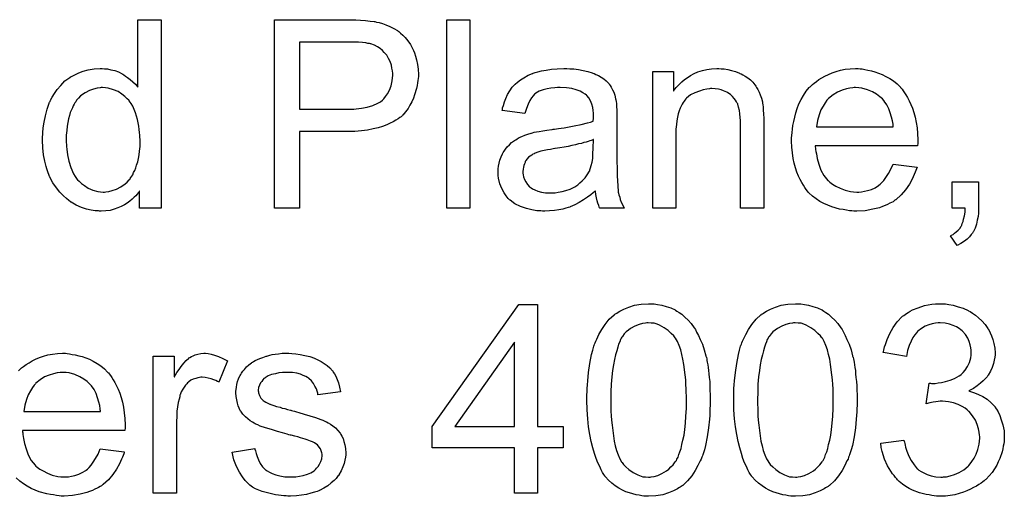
# Model space of a CAD drawing. Extents: x -1.5 to 9, y -3 to 5.
# Tile 338 of 368: x 5.702 to 6.12, y 3.042 to 3.244. Entities that reach past the tile are written whole.
import ezdxf

# ---------------------------------------------------------------- set-up
doc = ezdxf.new("R2010")
doc.units = 0
doc.layers.add('qfn16-30-34-a_mechanical_19', color=1, linetype='CONTINUOUS')

msp = doc.modelspace()

# ---------------------------------------------------------------- linework, layer by layer
at = {"layer": 'qfn16-30-34-a_mechanical_19', "color": 1}
for points in [[(5.762393, 3.164277), (5.753252, 3.164277), (5.753252, 3.171566), (5.753137, 3.17145), (5.753021, 3.171219), (5.752674, 3.170756), (5.752211, 3.170178), (5.751632, 3.169599), (5.750938, 3.168905), (5.750128, 3.168095), (5.749087, 3.167285), (5.748046, 3.166475), (5.746889, 3.165665), (5.7455, 3.164971), (5.743996, 3.164393), (5.742492, 3.163814), (5.740757, 3.163351), (5.738905, 3.16312), (5.736939, 3.163004), (5.736244, 3.163004), (5.735782, 3.16312), (5.734393, 3.163236), (5.732773, 3.163467), (5.730806, 3.16393), (5.728608, 3.164624), (5.72641, 3.16555), (5.724212, 3.166822), (5.724096, 3.166822), (5.72398, 3.167054), (5.723286, 3.167517), (5.722245, 3.168442), (5.720972, 3.169599), (5.719468, 3.171103), (5.717964, 3.172954), (5.71646, 3.175037), (5.715187, 3.177467), (5.715187, 3.177582), (5.715071, 3.177814), (5.714956, 3.178161), (5.714724, 3.178624), (5.714493, 3.179318), (5.714146, 3.180128), (5.713914, 3.180938), (5.713683, 3.181979), (5.713104, 3.184293), (5.712526, 3.186954), (5.712179, 3.189962), (5.712063, 3.193202), (5.712063, 3.193318), (5.712063, 3.193549), (5.712063, 3.194012), (5.712063, 3.194706), (5.712179, 3.1954), (5.712179, 3.196326), (5.71241, 3.198409), (5.712757, 3.200838), (5.713336, 3.203499), (5.71403, 3.206276), (5.714956, 3.208937), (5.714956, 3.209053), (5.715071, 3.209284), (5.715303, 3.209631), (5.715534, 3.210094), (5.716228, 3.211367), (5.717154, 3.212987), (5.718311, 3.214722), (5.719815, 3.216458), (5.721551, 3.218309), (5.723633, 3.219813), (5.723749, 3.219813), (5.723864, 3.219929), (5.724212, 3.22016), (5.724674, 3.220392), (5.725831, 3.22097), (5.727451, 3.22178), (5.729302, 3.222474), (5.731501, 3.223053), (5.73393, 3.223515), (5.736476, 3.223631), (5.737401, 3.223631), (5.738327, 3.223515), (5.7396, 3.2234), (5.741104, 3.223053), (5.742724, 3.222706), (5.744343, 3.222127), (5.745847, 3.221317), (5.746079, 3.221201), (5.746542, 3.22097), (5.747236, 3.220392), (5.748162, 3.219813), (5.749319, 3.219003), (5.75036, 3.217962), (5.751517, 3.216921), (5.752558, 3.215648), (5.752558, 3.244341), (5.762393, 3.244341), (5.762393, 3.164277)], [(5.845002, 3.244226), (5.846969, 3.24411), (5.849052, 3.243994), (5.851019, 3.243763), (5.852754, 3.243532), (5.852986, 3.243532), (5.853796, 3.2433), (5.854837, 3.243069), (5.856225, 3.242722), (5.857729, 3.242143), (5.859349, 3.241449), (5.861085, 3.240639), (5.862589, 3.239713), (5.86282, 3.239598), (5.863283, 3.239251), (5.863977, 3.238556), (5.864903, 3.237747), (5.865944, 3.236705), (5.866985, 3.235317), (5.868142, 3.233813), (5.869068, 3.232077), (5.869184, 3.231846), (5.869415, 3.231267), (5.869878, 3.230226), (5.870341, 3.228838), (5.870688, 3.227218), (5.871151, 3.225367), (5.871382, 3.223284), (5.871498, 3.221086), (5.871498, 3.22097), (5.871498, 3.220623), (5.871498, 3.22016), (5.871382, 3.21935), (5.871266, 3.21854), (5.871151, 3.217499), (5.870919, 3.216342), (5.870688, 3.215069), (5.869878, 3.212408), (5.869415, 3.21102), (5.868721, 3.209516), (5.867911, 3.208012), (5.867101, 3.206623), (5.86606, 3.205235), (5.864903, 3.203846), (5.864787, 3.203731), (5.864556, 3.203499), (5.864209, 3.203152), (5.86363, 3.202805), (5.862936, 3.202227), (5.86201, 3.201648), (5.860853, 3.200954), (5.859581, 3.200375), (5.858077, 3.199681), (5.856341, 3.198987), (5.85449, 3.198409), (5.852292, 3.197946), (5.849977, 3.197483), (5.847432, 3.197136), (5.84454, 3.196904), (5.841531, 3.196789), (5.821052, 3.196789), (5.821052, 3.164277), (5.810408, 3.164277), (5.810408, 3.244341), (5.843267, 3.244341), (5.845002, 3.244226)], [(5.893365, 3.164277), (5.88353, 3.164277), (5.88353, 3.244341), (5.893365, 3.244341), (5.893365, 3.164277)], [(5.843961, 3.234854), (5.821052, 3.234854), (5.821052, 3.206276), (5.842573, 3.206276), (5.843383, 3.206392), (5.844193, 3.206392), (5.845118, 3.206508), (5.847316, 3.206739), (5.849746, 3.207202), (5.852176, 3.207896), (5.854374, 3.208822), (5.855415, 3.2094), (5.856225, 3.210094), (5.856457, 3.210326), (5.856919, 3.210788), (5.857614, 3.211714), (5.858424, 3.212871), (5.859234, 3.214375), (5.859928, 3.216226), (5.860391, 3.218309), (5.860622, 3.220739), (5.860622, 3.220854), (5.860622, 3.22097), (5.860622, 3.221548), (5.860506, 3.22259), (5.860275, 3.223747), (5.860043, 3.225019), (5.859581, 3.226524), (5.858886, 3.227912), (5.858077, 3.2293), (5.857961, 3.229416), (5.857614, 3.229879), (5.857035, 3.230457), (5.856341, 3.231267), (5.8553, 3.232077), (5.854143, 3.232771), (5.85287, 3.233466), (5.851366, 3.234044), (5.85125, 3.234044), (5.850787, 3.23416), (5.850093, 3.234276), (5.849168, 3.234507), (5.847779, 3.234623), (5.846044, 3.234738), (5.843961, 3.234854)], [(5.935711, 3.223515), (5.937447, 3.2234), (5.939414, 3.223168), (5.941381, 3.222821), (5.943347, 3.222358), (5.945199, 3.22178), (5.94543, 3.221664), (5.946008, 3.221433), (5.946818, 3.221086), (5.94786, 3.220623), (5.949017, 3.219929), (5.950174, 3.219235), (5.951215, 3.218309), (5.952141, 3.217383), (5.952256, 3.217268), (5.952488, 3.216921), (5.952835, 3.216342), (5.953298, 3.215648), (5.953876, 3.214606), (5.954339, 3.213565), (5.954802, 3.212293), (5.955149, 3.210788), (5.955149, 3.210673), (5.955265, 3.210326), (5.95538, 3.209631), (5.955496, 3.208706), (5.955496, 3.207433), (5.955612, 3.205929), (5.955727, 3.203962), (5.955727, 3.201764), (5.955727, 3.188574), (5.955727, 3.188458), (5.955727, 3.187995), (5.955727, 3.187301), (5.955727, 3.186376), (5.955727, 3.185334), (5.955727, 3.184062), (5.955843, 3.181285), (5.955843, 3.178392), (5.955959, 3.1755), (5.956074, 3.174227), (5.956074, 3.17307), (5.95619, 3.172029), (5.956306, 3.171219), (5.956306, 3.171103), (5.956422, 3.17064), (5.956537, 3.169946), (5.956884, 3.169021), (5.957116, 3.167979), (5.957578, 3.166822), (5.958157, 3.16555), (5.958735, 3.164277), (5.948438, 3.164277), (5.948323, 3.164393), (5.948207, 3.164856), (5.947975, 3.165434), (5.947628, 3.16636), (5.947281, 3.167401), (5.94705, 3.168674), (5.946818, 3.170062), (5.946587, 3.171566), (5.946471, 3.171566), (5.946356, 3.171335), (5.945661, 3.170756), (5.94462, 3.169946), (5.943232, 3.168905), (5.941496, 3.167864), (5.939761, 3.166707), (5.937909, 3.165665), (5.935943, 3.164856), (5.935711, 3.16474), (5.935017, 3.164624), (5.933976, 3.164277), (5.932703, 3.16393), (5.931083, 3.163583), (5.929232, 3.163351), (5.927149, 3.16312), (5.925067, 3.163004), (5.924141, 3.163004), (5.923447, 3.16312), (5.922637, 3.16312), (5.921712, 3.163236), (5.919629, 3.163583), (5.917315, 3.164161), (5.91477, 3.164971), (5.912456, 3.166128), (5.910373, 3.167632), (5.910141, 3.167864), (5.909563, 3.168442), (5.908753, 3.169483), (5.907828, 3.170872), (5.906902, 3.172607), (5.906092, 3.174574), (5.905514, 3.177004), (5.905398, 3.178161), (5.905282, 3.179549), (5.905282, 3.179781), (5.905282, 3.180244), (5.905398, 3.181053), (5.905514, 3.182095), (5.905745, 3.183367), (5.906092, 3.18464), (5.906555, 3.186029), (5.907133, 3.187301), (5.907249, 3.187417), (5.90748, 3.18788), (5.907943, 3.188574), (5.908522, 3.189384), (5.909216, 3.190309), (5.910141, 3.191235), (5.911067, 3.192161), (5.912224, 3.192971), (5.91234, 3.193086), (5.912803, 3.193318), (5.913381, 3.19378), (5.914307, 3.194243), (5.915348, 3.194706), (5.916621, 3.195285), (5.917893, 3.195747), (5.919398, 3.19621), (5.919513, 3.19621), (5.919976, 3.196326), (5.92067, 3.196557), (5.921596, 3.196673), (5.922753, 3.196904), (5.924257, 3.197136), (5.925992, 3.197483), (5.928075, 3.197714), (5.928191, 3.197714), (5.928654, 3.19783), (5.929232, 3.19783), (5.930042, 3.197946), (5.930967, 3.198061), (5.932124, 3.198293), (5.933397, 3.198409), (5.934786, 3.19864), (5.937562, 3.199218), (5.940571, 3.199797), (5.943232, 3.200491), (5.944504, 3.200838), (5.945661, 3.201185), (5.945661, 3.201301), (5.945661, 3.201532), (5.945777, 3.202227), (5.945777, 3.203037), (5.945777, 3.203499), (5.945777, 3.203731), (5.945777, 3.203846), (5.945777, 3.203962), (5.945777, 3.204656), (5.945661, 3.205813), (5.94543, 3.207086), (5.945083, 3.208474), (5.944504, 3.209863), (5.94381, 3.211135), (5.942885, 3.212177), (5.942769, 3.212293), (5.94219, 3.212755), (5.941265, 3.213218), (5.940108, 3.213912), (5.938488, 3.214491), (5.936637, 3.215069), (5.934323, 3.215416), (5.931662, 3.215532), (5.930505, 3.215532), (5.929348, 3.215416), (5.927728, 3.215185), (5.926108, 3.214954), (5.924373, 3.214491), (5.922753, 3.213912), (5.921364, 3.213102), (5.921249, 3.212987), (5.920786, 3.21264), (5.920207, 3.212061), (5.919513, 3.211135), (5.918819, 3.209979), (5.918009, 3.208474), (5.917315, 3.206623), (5.916621, 3.204541), (5.907018, 3.205813), (5.907018, 3.205929), (5.907133, 3.206045), (5.907133, 3.206392), (5.907249, 3.206855), (5.907596, 3.207896), (5.908059, 3.2094), (5.908637, 3.210904), (5.909332, 3.212524), (5.910257, 3.214144), (5.911298, 3.215648), (5.911414, 3.215764), (5.911877, 3.216226), (5.912571, 3.216921), (5.913497, 3.217846), (5.91477, 3.218772), (5.916274, 3.219697), (5.918009, 3.220739), (5.919976, 3.221548), (5.920092, 3.221548), (5.920207, 3.221664), (5.920555, 3.22178), (5.921017, 3.221896), (5.922174, 3.222243), (5.923794, 3.22259), (5.925645, 3.222937), (5.927959, 3.223284), (5.930389, 3.223515), (5.933166, 3.223631), (5.934439, 3.223631), (5.935711, 3.223515)], [(5.999925, 3.223515), (6.001197, 3.2234), (6.002702, 3.223168), (6.004321, 3.222821), (6.006057, 3.222358), (6.007677, 3.221664), (6.007908, 3.221548), (6.008371, 3.221317), (6.009181, 3.22097), (6.010106, 3.220392), (6.011263, 3.219697), (6.012305, 3.218772), (6.013346, 3.217846), (6.014271, 3.216689), (6.014387, 3.216573), (6.014619, 3.216111), (6.014966, 3.215532), (6.015544, 3.214722), (6.016007, 3.213565), (6.01647, 3.212408), (6.017048, 3.21102), (6.017395, 3.209516), (6.017395, 3.2094), (6.017511, 3.208937), (6.017627, 3.208243), (6.017743, 3.207317), (6.017743, 3.205929), (6.017858, 3.204309), (6.017974, 3.202342), (6.017974, 3.199913), (6.017974, 3.164277), (6.008139, 3.164277), (6.008139, 3.19945), (6.008139, 3.199566), (6.008139, 3.199681), (6.008139, 3.200491), (6.008139, 3.201532), (6.008024, 3.202805), (6.007908, 3.204309), (6.007677, 3.205813), (6.007329, 3.207202), (6.006982, 3.208474), (6.006982, 3.20859), (6.006751, 3.208937), (6.006404, 3.209516), (6.006057, 3.21021), (6.005478, 3.210904), (6.004784, 3.211714), (6.003859, 3.212524), (6.002817, 3.213218), (6.002702, 3.213334), (6.002354, 3.213565), (6.00166, 3.213797), (6.00085, 3.214144), (5.999925, 3.214491), (5.998768, 3.214838), (5.997379, 3.214954), (5.995991, 3.215069), (5.995412, 3.215069), (5.99495, 3.214954), (5.993793, 3.214838), (5.992288, 3.214606), (5.990669, 3.214028), (5.988818, 3.213334), (5.986966, 3.212408), (5.985231, 3.21102), (5.984999, 3.210788), (5.984537, 3.21021), (5.98419, 3.209747), (5.983842, 3.209169), (5.98338, 3.208474), (5.983033, 3.207664), (5.98257, 3.206739), (5.982107, 3.205582), (5.98176, 3.204309), (5.981413, 3.202921), (5.981181, 3.201417), (5.98095, 3.199797), (5.980718, 3.19783), (5.980718, 3.195863), (5.980718, 3.164277), (5.970884, 3.164277), (5.970884, 3.222358), (5.979677, 3.222358), (5.979677, 3.214028), (5.979793, 3.214144), (5.980024, 3.214491), (5.980371, 3.214954), (5.980834, 3.215532), (5.981528, 3.216226), (5.982338, 3.217036), (5.983264, 3.217962), (5.984421, 3.218887), (5.985578, 3.219697), (5.986966, 3.220623), (5.98847, 3.221433), (5.99009, 3.222127), (5.991941, 3.222706), (5.993793, 3.223168), (5.995875, 3.223515), (5.998074, 3.223631), (5.998999, 3.223631), (5.999925, 3.223515)], [(6.058816, 3.223515), (6.059742, 3.2234), (6.060899, 3.223168), (6.062171, 3.222937), (6.063675, 3.22259), (6.065064, 3.222243), (6.066684, 3.221664), (6.068188, 3.221086), (6.069807, 3.220276), (6.071427, 3.21935), (6.073047, 3.218309), (6.074551, 3.217036), (6.07594, 3.215648), (6.076055, 3.215532), (6.076287, 3.215301), (6.076634, 3.214838), (6.077097, 3.214144), (6.077675, 3.213334), (6.078254, 3.212408), (6.078948, 3.211251), (6.079642, 3.209863), (6.080336, 3.208359), (6.08103, 3.206739), (6.081609, 3.204888), (6.082187, 3.202921), (6.08265, 3.200722), (6.082997, 3.198409), (6.083229, 3.195979), (6.083344, 3.193318), (6.083344, 3.193202), (6.083344, 3.192739), (6.083344, 3.191929), (6.083229, 3.190772), (6.039841, 3.190772), (6.039841, 3.190657), (6.039841, 3.190309), (6.039957, 3.189847), (6.039957, 3.189153), (6.040073, 3.188343), (6.040304, 3.187417), (6.040651, 3.185334), (6.041345, 3.18302), (6.042271, 3.180475), (6.043544, 3.178161), (6.045163, 3.176078), (6.045279, 3.176078), (6.045395, 3.175847), (6.046089, 3.175269), (6.04713, 3.174459), (6.048519, 3.173649), (6.05037, 3.172723), (6.052453, 3.171913), (6.054766, 3.171335), (6.056039, 3.171219), (6.057428, 3.171103), (6.058353, 3.171103), (6.059395, 3.171219), (6.060667, 3.17145), (6.062056, 3.171798), (6.063675, 3.17226), (6.06518, 3.172954), (6.066684, 3.17388), (6.066799, 3.173996), (6.067378, 3.174459), (6.068072, 3.175153), (6.068882, 3.176078), (6.069807, 3.177351), (6.070849, 3.178971), (6.07189, 3.180822), (6.072816, 3.18302), (6.082997, 3.181748), (6.082997, 3.181632), (6.082882, 3.181401), (6.082766, 3.180938), (6.082534, 3.180244), (6.082187, 3.179549), (6.08184, 3.178624), (6.080915, 3.176657), (6.079758, 3.174459), (6.078138, 3.172145), (6.076287, 3.169946), (6.073973, 3.167864), (6.073857, 3.167864), (6.073626, 3.167632), (6.073279, 3.167401), (6.072816, 3.167054), (6.072122, 3.166707), (6.071427, 3.16636), (6.070502, 3.165897), (6.06946, 3.165434), (6.068303, 3.164971), (6.067146, 3.164508), (6.064254, 3.163814), (6.061014, 3.163236), (6.057428, 3.163004), (6.056155, 3.163004), (6.055345, 3.16312), (6.054304, 3.163236), (6.053031, 3.163467), (6.051643, 3.163698), (6.050139, 3.16393), (6.046899, 3.164856), (6.045163, 3.16555), (6.043544, 3.166244), (6.041808, 3.167169), (6.040188, 3.168211), (6.038684, 3.169368), (6.03718, 3.170756), (6.037064, 3.170872), (6.036833, 3.171103), (6.036486, 3.171566), (6.036023, 3.17226), (6.035445, 3.17307), (6.034866, 3.173996), (6.034172, 3.175153), (6.033478, 3.176425), (6.032783, 3.17793), (6.032089, 3.179549), (6.031511, 3.181401), (6.030932, 3.183367), (6.03047, 3.18545), (6.030122, 3.187764), (6.029891, 3.190194), (6.029775, 3.192739), (6.029775, 3.192855), (6.029775, 3.193433), (6.029775, 3.194128), (6.029891, 3.195169), (6.030007, 3.196442), (6.030122, 3.19783), (6.030354, 3.19945), (6.030701, 3.20107), (6.031627, 3.204772), (6.032205, 3.206623), (6.032899, 3.20859), (6.033825, 3.210441), (6.034866, 3.212177), (6.036023, 3.213912), (6.037296, 3.215532), (6.037412, 3.215648), (6.037643, 3.215879), (6.038106, 3.216226), (6.038684, 3.216805), (6.039378, 3.217383), (6.040304, 3.218077), (6.041345, 3.218887), (6.042618, 3.219582), (6.043891, 3.220392), (6.045395, 3.221086), (6.047015, 3.22178), (6.04875, 3.222358), (6.050601, 3.222937), (6.052568, 3.223284), (6.054651, 3.223515), (6.056849, 3.223631), (6.058006, 3.223631), (6.058816, 3.223515)], [(5.737517, 3.215532), (5.736939, 3.215532), (5.736476, 3.215416), (5.735203, 3.215301), (5.733699, 3.214838), (5.731963, 3.214259), (5.730112, 3.213218), (5.728261, 3.211945), (5.727336, 3.21102), (5.726526, 3.210094), (5.726526, 3.209979), (5.726294, 3.209863), (5.726178, 3.209516), (5.725831, 3.209053), (5.725484, 3.208474), (5.725137, 3.20778), (5.72479, 3.20697), (5.724327, 3.206045), (5.723864, 3.204888), (5.723517, 3.203615), (5.72317, 3.202227), (5.722823, 3.200722), (5.722592, 3.199103), (5.72236, 3.197251), (5.722129, 3.195285), (5.722129, 3.193202), (5.722129, 3.193086), (5.722129, 3.192739), (5.722129, 3.192161), (5.722245, 3.191351), (5.722245, 3.190425), (5.72236, 3.189384), (5.722708, 3.186954), (5.723286, 3.184293), (5.724096, 3.181516), (5.725253, 3.178855), (5.725947, 3.177698), (5.726757, 3.176541), (5.726873, 3.176541), (5.726988, 3.17631), (5.727567, 3.175731), (5.728608, 3.174806), (5.729881, 3.17388), (5.731501, 3.172839), (5.733468, 3.171913), (5.73555, 3.171335), (5.736707, 3.171219), (5.737864, 3.171103), (5.738443, 3.171103), (5.738905, 3.171219), (5.740178, 3.171335), (5.741682, 3.171798), (5.743418, 3.172376), (5.745269, 3.173302), (5.74712, 3.174574), (5.748046, 3.175384), (5.748856, 3.17631), (5.748856, 3.176425), (5.749087, 3.176541), (5.749319, 3.176888), (5.74955, 3.177351), (5.749897, 3.17793), (5.75036, 3.178508), (5.750707, 3.179434), (5.75117, 3.180359), (5.751632, 3.181401), (5.75198, 3.182558), (5.752442, 3.183946), (5.752789, 3.185334), (5.753021, 3.186954), (5.753252, 3.188574), (5.753484, 3.190425), (5.753484, 3.192392), (5.753484, 3.192508), (5.753484, 3.192971), (5.753484, 3.193549), (5.753368, 3.194359), (5.753368, 3.195285), (5.753252, 3.196442), (5.753137, 3.197714), (5.752905, 3.199103), (5.752327, 3.20188), (5.751517, 3.204772), (5.75036, 3.207549), (5.749666, 3.208706), (5.748856, 3.209863), (5.748856, 3.209979), (5.748624, 3.210094), (5.748046, 3.210788), (5.747005, 3.211714), (5.745732, 3.212755), (5.744112, 3.213797), (5.742145, 3.214606), (5.739947, 3.215301), (5.73879, 3.215416), (5.737517, 3.215532)], [(6.056965, 3.215532), (6.056271, 3.215532), (6.055808, 3.215416), (6.054535, 3.215301), (6.053031, 3.214954), (6.05118, 3.214375), (6.049213, 3.213565), (6.047362, 3.212408), (6.045511, 3.210904), (6.045279, 3.210673), (6.044816, 3.210094), (6.044006, 3.209053), (6.043197, 3.207664), (6.042271, 3.206045), (6.041461, 3.203962), (6.040767, 3.201532), (6.04042, 3.198871), (6.072931, 3.198871), (6.072931, 3.198987), (6.072931, 3.199218), (6.072816, 3.199566), (6.072816, 3.200028), (6.072584, 3.201417), (6.072237, 3.202921), (6.071659, 3.204772), (6.07108, 3.206508), (6.070155, 3.208243), (6.069113, 3.209747), (6.069113, 3.209863), (6.068882, 3.209979), (6.068303, 3.210673), (6.067262, 3.211598), (6.065874, 3.21264), (6.064138, 3.213681), (6.062056, 3.214606), (6.059626, 3.215301), (6.058353, 3.215416), (6.056965, 3.215532)], [(5.945777, 3.193433), (5.945661, 3.193433), (5.945546, 3.193318), (5.945199, 3.193202), (5.944736, 3.193086), (5.944157, 3.192855), (5.943463, 3.192624), (5.942653, 3.192392), (5.941728, 3.192161), (5.940686, 3.191814), (5.939414, 3.191582), (5.938141, 3.191235), (5.936637, 3.190888), (5.935017, 3.190541), (5.933397, 3.190194), (5.931546, 3.189962), (5.929579, 3.189615), (5.929348, 3.189615), (5.928654, 3.1895), (5.927497, 3.189268), (5.926224, 3.189037), (5.924835, 3.188805), (5.923447, 3.188458), (5.922174, 3.188111), (5.921017, 3.187648), (5.920902, 3.187648), (5.920555, 3.187417), (5.920092, 3.187186), (5.919629, 3.186838), (5.91824, 3.185913), (5.917083, 3.184524), (5.917083, 3.184409), (5.916852, 3.184177), (5.916736, 3.183715), (5.916505, 3.183136), (5.916274, 3.182442), (5.916042, 3.181748), (5.915926, 3.180822), (5.915811, 3.179896), (5.915811, 3.179781), (5.915811, 3.179202), (5.915926, 3.178508), (5.916158, 3.177582), (5.916505, 3.176541), (5.917083, 3.1755), (5.917778, 3.174343), (5.918703, 3.173302), (5.918819, 3.173186), (5.919282, 3.172954), (5.919976, 3.172492), (5.920902, 3.172029), (5.922174, 3.171566), (5.923678, 3.171103), (5.925414, 3.170872), (5.927497, 3.170756), (5.928422, 3.170756), (5.929579, 3.170872), (5.930852, 3.171103), (5.932472, 3.171335), (5.934091, 3.171798), (5.935827, 3.172376), (5.937562, 3.173186), (5.937794, 3.173302), (5.938257, 3.173649), (5.939066, 3.174227), (5.939992, 3.175037), (5.941033, 3.175963), (5.94219, 3.17712), (5.943116, 3.178508), (5.944042, 3.180012), (5.944157, 3.180128), (5.944273, 3.180591), (5.944504, 3.181401), (5.944851, 3.182442), (5.945199, 3.18383), (5.94543, 3.18545), (5.945546, 3.187417), (5.945661, 3.189731), (5.945777, 3.193433)], [(6.109145, 3.164277), (6.109145, 3.164161), (6.109145, 3.164046), (6.109145, 3.163698), (6.109145, 3.163236), (6.10903, 3.162194), (6.108914, 3.16069), (6.108567, 3.159186), (6.10822, 3.157451), (6.107641, 3.155831), (6.106947, 3.154327), (6.106832, 3.154211), (6.106484, 3.153748), (6.106022, 3.153054), (6.105212, 3.152128), (6.104286, 3.151203), (6.103129, 3.150277), (6.101625, 3.149236), (6.100005, 3.148426), (6.097228, 3.152591), (6.097344, 3.152707), (6.097691, 3.152823), (6.09827, 3.15317), (6.098964, 3.153633), (6.099658, 3.154211), (6.100468, 3.154905), (6.101162, 3.155715), (6.101741, 3.156641), (6.101856, 3.156756), (6.101972, 3.157104), (6.102203, 3.157798), (6.102551, 3.158608), (6.102782, 3.159649), (6.103129, 3.161037), (6.10336, 3.162541), (6.103476, 3.164277), (6.097923, 3.164277), (6.097923, 3.1755), (6.109145, 3.1755), (6.109145, 3.164277)], [(5.922059, 3.071555), (5.932934, 3.071555), (5.932934, 3.06253), (5.922059, 3.06253), (5.922059, 3.043324), (5.912224, 3.043324), (5.912224, 3.06253), (5.877398, 3.06253), (5.877398, 3.071555), (5.914075, 3.123389), (5.922059, 3.123389), (5.922059, 3.071555)], [(5.971462, 3.12362), (5.972967, 3.123389), (5.974702, 3.123041), (5.976553, 3.122579), (5.97852, 3.122), (5.980371, 3.121075), (5.980487, 3.121075), (5.980603, 3.120959), (5.981181, 3.120612), (5.982107, 3.120033), (5.983264, 3.119223), (5.984537, 3.118066), (5.985925, 3.116794), (5.987198, 3.11529), (5.98847, 3.113554), (5.988586, 3.113323), (5.989049, 3.112744), (5.989512, 3.111703), (5.990322, 3.110199), (5.991016, 3.108463), (5.991941, 3.106496), (5.992751, 3.104182), (5.993445, 3.101637), (5.993445, 3.101521), (5.993561, 3.10129), (5.993677, 3.100943), (5.993793, 3.100364), (5.993908, 3.09967), (5.994024, 3.09886), (5.994255, 3.097819), (5.994371, 3.096662), (5.994602, 3.095389), (5.994718, 3.094001), (5.994834, 3.092381), (5.995065, 3.090761), (5.995181, 3.08891), (5.995181, 3.087059), (5.995297, 3.084976), (5.995297, 3.082778), (5.995297, 3.082662), (5.995297, 3.082199), (5.995297, 3.08139), (5.995297, 3.080464), (5.995181, 3.079191), (5.995181, 3.077803), (5.995065, 3.076299), (5.99495, 3.074679), (5.994602, 3.070977), (5.994024, 3.067158), (5.99333, 3.063456), (5.992867, 3.06172), (5.992288, 3.059985), (5.992288, 3.059869), (5.992173, 3.059638), (5.991941, 3.059175), (5.99171, 3.058597), (5.991479, 3.057787), (5.991016, 3.056977), (5.99009, 3.05501), (5.988933, 3.052927), (5.987429, 3.050613), (5.985694, 3.048531), (5.983611, 3.046564), (5.983495, 3.046564), (5.98338, 3.046332), (5.983033, 3.046101), (5.98257, 3.04587), (5.981991, 3.045523), (5.981413, 3.04506), (5.979677, 3.04425), (5.977595, 3.04344), (5.975165, 3.04263), (5.972272, 3.042167), (5.969149, 3.041936), (5.967992, 3.041936), (5.967182, 3.042052), (5.966256, 3.042167), (5.965099, 3.042399), (5.963826, 3.04263), (5.962438, 3.042977), (5.96105, 3.04344), (5.959545, 3.043903), (5.958041, 3.044597), (5.956537, 3.045407), (5.955033, 3.046332), (5.953529, 3.047489), (5.952141, 3.048762), (5.950868, 3.050151), (5.950752, 3.050266), (5.950521, 3.050613), (5.950174, 3.051192), (5.949595, 3.052117), (5.949017, 3.053159), (5.948438, 3.054547), (5.947628, 3.056167), (5.946934, 3.058018), (5.94624, 3.060101), (5.945546, 3.06253), (5.944851, 3.065191), (5.944273, 3.0682), (5.943694, 3.071439), (5.943347, 3.07491), (5.943116, 3.078728), (5.943, 3.082778), (5.943, 3.082894), (5.943, 3.083356), (5.943, 3.084166), (5.943, 3.085092), (5.943116, 3.086365), (5.943116, 3.087753), (5.943232, 3.089257), (5.943347, 3.090993), (5.943694, 3.094579), (5.944273, 3.098397), (5.944967, 3.102215), (5.94543, 3.103951), (5.945893, 3.105686), (5.945893, 3.105802), (5.946008, 3.106034), (5.94624, 3.106496), (5.946471, 3.107075), (5.946703, 3.107885), (5.947166, 3.108695), (5.948091, 3.110662), (5.949248, 3.112744), (5.950752, 3.114943), (5.952488, 3.117141), (5.95457, 3.118992), (5.954686, 3.118992), (5.954802, 3.119223), (5.955149, 3.119455), (5.955612, 3.119686), (5.95619, 3.120149), (5.956884, 3.120496), (5.95862, 3.121422), (5.960702, 3.122232), (5.963132, 3.123041), (5.966025, 3.123504), (5.969149, 3.123736), (5.97019, 3.123736), (5.971462, 3.12362)], [(6.033709, 3.12362), (6.035213, 3.123389), (6.036949, 3.123041), (6.0388, 3.122579), (6.040767, 3.122), (6.042618, 3.121075), (6.042734, 3.121075), (6.042849, 3.120959), (6.043428, 3.120612), (6.044354, 3.120033), (6.045511, 3.119223), (6.046783, 3.118066), (6.048172, 3.116794), (6.049444, 3.11529), (6.050717, 3.113554), (6.050833, 3.113323), (6.051296, 3.112744), (6.051758, 3.111703), (6.052568, 3.110199), (6.053262, 3.108463), (6.054188, 3.106496), (6.054998, 3.104182), (6.055692, 3.101637), (6.055692, 3.101521), (6.055808, 3.10129), (6.055923, 3.100943), (6.056039, 3.100364), (6.056155, 3.09967), (6.056271, 3.09886), (6.056502, 3.097819), (6.056618, 3.096662), (6.056849, 3.095389), (6.056965, 3.094001), (6.057081, 3.092381), (6.057312, 3.090761), (6.057428, 3.08891), (6.057428, 3.087059), (6.057543, 3.084976), (6.057543, 3.082778), (6.057543, 3.082662), (6.057543, 3.082199), (6.057543, 3.08139), (6.057543, 3.080464), (6.057428, 3.079191), (6.057428, 3.077803), (6.057312, 3.076299), (6.057196, 3.074679), (6.056849, 3.070977), (6.056271, 3.067158), (6.055576, 3.063456), (6.055114, 3.06172), (6.054535, 3.059985), (6.054535, 3.059869), (6.054419, 3.059638), (6.054188, 3.059175), (6.053957, 3.058597), (6.053725, 3.057787), (6.053262, 3.056977), (6.052337, 3.05501), (6.05118, 3.052927), (6.049676, 3.050613), (6.04794, 3.048531), (6.045858, 3.046564), (6.045742, 3.046564), (6.045626, 3.046332), (6.045279, 3.046101), (6.044816, 3.04587), (6.044238, 3.045523), (6.043659, 3.04506), (6.041924, 3.04425), (6.039841, 3.04344), (6.037412, 3.04263), (6.034519, 3.042167), (6.031395, 3.041936), (6.030238, 3.041936), (6.029428, 3.042052), (6.028503, 3.042167), (6.027346, 3.042399), (6.026073, 3.04263), (6.024685, 3.042977), (6.023296, 3.04344), (6.021792, 3.043903), (6.020288, 3.044597), (6.018784, 3.045407), (6.01728, 3.046332), (6.015776, 3.047489), (6.014387, 3.048762), (6.013114, 3.050151), (6.012999, 3.050266), (6.012767, 3.050613), (6.01242, 3.051192), (6.011842, 3.052117), (6.011263, 3.053159), (6.010685, 3.054547), (6.009875, 3.056167), (6.009181, 3.058018), (6.008486, 3.060101), (6.007792, 3.06253), (6.007098, 3.065191), (6.00652, 3.0682), (6.005941, 3.071439), (6.005594, 3.07491), (6.005363, 3.078728), (6.005247, 3.082778), (6.005247, 3.082894), (6.005247, 3.083356), (6.005247, 3.084166), (6.005247, 3.085092), (6.005363, 3.086365), (6.005363, 3.087753), (6.005478, 3.089257), (6.005594, 3.090993), (6.005941, 3.094579), (6.00652, 3.098397), (6.007214, 3.102215), (6.007677, 3.103951), (6.008139, 3.105686), (6.008139, 3.105802), (6.008255, 3.106034), (6.008486, 3.106496), (6.008718, 3.107075), (6.008949, 3.107885), (6.009412, 3.108695), (6.010338, 3.110662), (6.011495, 3.112744), (6.012999, 3.114943), (6.014734, 3.117141), (6.016817, 3.118992), (6.016933, 3.118992), (6.017048, 3.119223), (6.017395, 3.119455), (6.017858, 3.119686), (6.018437, 3.120149), (6.019131, 3.120496), (6.020866, 3.121422), (6.022949, 3.122232), (6.025379, 3.123041), (6.028271, 3.123504), (6.031395, 3.123736), (6.032436, 3.123736), (6.033709, 3.12362)], [(6.09503, 3.12362), (6.096534, 3.123389), (6.098385, 3.123041), (6.100468, 3.122463), (6.102551, 3.121769), (6.104633, 3.120843), (6.104749, 3.120843), (6.104865, 3.120727), (6.105559, 3.12038), (6.1066, 3.119686), (6.107757, 3.118876), (6.109145, 3.117719), (6.110534, 3.116447), (6.111922, 3.114943), (6.113079, 3.113207), (6.113195, 3.112976), (6.113542, 3.112397), (6.114005, 3.111356), (6.114583, 3.110083), (6.115162, 3.108579), (6.115625, 3.106843), (6.115972, 3.104877), (6.116087, 3.10291), (6.116087, 3.102678), (6.116087, 3.101984), (6.115972, 3.101059), (6.11574, 3.099786), (6.115393, 3.098282), (6.114815, 3.096662), (6.114121, 3.095042), (6.113195, 3.093422), (6.113079, 3.093191), (6.112732, 3.092728), (6.112038, 3.091918), (6.111112, 3.090993), (6.109955, 3.089951), (6.108567, 3.088794), (6.106947, 3.087753), (6.10498, 3.086712), (6.105096, 3.086712), (6.105327, 3.086596), (6.105675, 3.08648), (6.106137, 3.086365), (6.10741, 3.085902), (6.10903, 3.085208), (6.110881, 3.084282), (6.112732, 3.083125), (6.114468, 3.081621), (6.116087, 3.079885), (6.116203, 3.079654), (6.116666, 3.07896), (6.11736, 3.077803), (6.118054, 3.076299), (6.118749, 3.074448), (6.119443, 3.072249), (6.119906, 3.069704), (6.120021, 3.066927), (6.120021, 3.066811), (6.120021, 3.066464), (6.120021, 3.065886), (6.119906, 3.065191), (6.11979, 3.064266), (6.119559, 3.063225), (6.119327, 3.062068), (6.119096, 3.060795), (6.11817, 3.058018), (6.117476, 3.056514), (6.116782, 3.055126), (6.115856, 3.053622), (6.114815, 3.052117), (6.113658, 3.050613), (6.112269, 3.049225), (6.112154, 3.049109), (6.111922, 3.048878), (6.111459, 3.048531), (6.110881, 3.048068), (6.110187, 3.047489), (6.109261, 3.046911), (6.10822, 3.046217), (6.106947, 3.045638), (6.105675, 3.044944), (6.10417, 3.04425), (6.102666, 3.043671), (6.100931, 3.043093), (6.09908, 3.04263), (6.097113, 3.042283), (6.095146, 3.042052), (6.092948, 3.041936), (6.091906, 3.041936), (6.091212, 3.042052), (6.090286, 3.042167), (6.089245, 3.042283), (6.088088, 3.042514), (6.086815, 3.042746), (6.084039, 3.04344), (6.081146, 3.044597), (6.079642, 3.045291), (6.078254, 3.046101), (6.076865, 3.047142), (6.075477, 3.048184), (6.075361, 3.048299), (6.07513, 3.048531), (6.074783, 3.048878), (6.074435, 3.049341), (6.073857, 3.049919), (6.073279, 3.050729), (6.072584, 3.051539), (6.07189, 3.05258), (6.071196, 3.053737), (6.070502, 3.054894), (6.069229, 3.057671), (6.068188, 3.060911), (6.067841, 3.062646), (6.067609, 3.064497), (6.077444, 3.06577), (6.077444, 3.065654), (6.077559, 3.065423), (6.077675, 3.06496), (6.077791, 3.064382), (6.077907, 3.063687), (6.078138, 3.062878), (6.078716, 3.061142), (6.079526, 3.059059), (6.080568, 3.057093), (6.081725, 3.055241), (6.083113, 3.053622), (6.083344, 3.053506), (6.083807, 3.053043), (6.084733, 3.052465), (6.08589, 3.051886), (6.087278, 3.051192), (6.089014, 3.050613), (6.090981, 3.050151), (6.093063, 3.050035), (6.093757, 3.050035), (6.09422, 3.050151), (6.095493, 3.050266), (6.097113, 3.050613), (6.098964, 3.051192), (6.100931, 3.052002), (6.102898, 3.053159), (6.104749, 3.054778), (6.10498, 3.05501), (6.105559, 3.055704), (6.106253, 3.056745), (6.107179, 3.058134), (6.108104, 3.059869), (6.108798, 3.061836), (6.109377, 3.06415), (6.109608, 3.066696), (6.109608, 3.066811), (6.109608, 3.067043), (6.109608, 3.06739), (6.109493, 3.067853), (6.109377, 3.069125), (6.10903, 3.070629), (6.108567, 3.072481), (6.107757, 3.074332), (6.1066, 3.076183), (6.105096, 3.077919), (6.104865, 3.07815), (6.104286, 3.078613), (6.10336, 3.079307), (6.102088, 3.080117), (6.100468, 3.080927), (6.098501, 3.081621), (6.096303, 3.082084), (6.093873, 3.082315), (6.092832, 3.082315), (6.092022, 3.082199), (6.090981, 3.082084), (6.089824, 3.081852), (6.088435, 3.081621), (6.086931, 3.081274), (6.088088, 3.089951), (6.088667, 3.089951), (6.089129, 3.089836), (6.090633, 3.089836), (6.091906, 3.090067), (6.09341, 3.090298), (6.095146, 3.090646), (6.097113, 3.091224), (6.098964, 3.092034), (6.100931, 3.093075), (6.101047, 3.093075), (6.101162, 3.093191), (6.101741, 3.093654), (6.102551, 3.094464), (6.103476, 3.095505), (6.104402, 3.097009), (6.105212, 3.098744), (6.10579, 3.100711), (6.106022, 3.101868), (6.106022, 3.103141), (6.106022, 3.103257), (6.106022, 3.103372), (6.106022, 3.104067), (6.10579, 3.104992), (6.105559, 3.106265), (6.105096, 3.107653), (6.104517, 3.109157), (6.103592, 3.110662), (6.102319, 3.11205), (6.102203, 3.112166), (6.101625, 3.112628), (6.100815, 3.113207), (6.099774, 3.113901), (6.098385, 3.11448), (6.096766, 3.115058), (6.094914, 3.115521), (6.092832, 3.115637), (6.091906, 3.115637), (6.090865, 3.115405), (6.089476, 3.115174), (6.087972, 3.114711), (6.086468, 3.114133), (6.084849, 3.113207), (6.083344, 3.11205), (6.083229, 3.111934), (6.082766, 3.111356), (6.082072, 3.110546), (6.081262, 3.109389), (6.080452, 3.107885), (6.079642, 3.106034), (6.078948, 3.103835), (6.078485, 3.10129), (6.06865, 3.103025), (6.06865, 3.103141), (6.068766, 3.103488), (6.068882, 3.103951), (6.068998, 3.104645), (6.069229, 3.105455), (6.069576, 3.106381), (6.07027, 3.108579), (6.071427, 3.111124), (6.072816, 3.11367), (6.074551, 3.116099), (6.076749, 3.118298), (6.076865, 3.118414), (6.077097, 3.118529), (6.077444, 3.118761), (6.077907, 3.119108), (6.078485, 3.11957), (6.079295, 3.120033), (6.080105, 3.120496), (6.081146, 3.121075), (6.08346, 3.122), (6.086121, 3.122926), (6.089245, 3.123504), (6.090865, 3.123736), (6.093757, 3.123736), (6.09503, 3.12362)], [(5.969033, 3.115637), (5.968339, 3.115637), (5.967876, 3.115521), (5.966603, 3.11529), (5.965099, 3.114943), (5.963364, 3.114248), (5.961512, 3.113207), (5.960587, 3.112513), (5.959661, 3.111819), (5.958851, 3.110893), (5.958041, 3.109852), (5.958041, 3.109736), (5.95781, 3.109505), (5.957578, 3.109042), (5.957231, 3.108463), (5.956884, 3.107538), (5.956422, 3.106496), (5.956074, 3.105224), (5.955612, 3.10372), (5.955149, 3.101984), (5.954686, 3.100017), (5.954223, 3.097819), (5.953876, 3.095389), (5.953529, 3.092612), (5.953298, 3.089604), (5.953182, 3.086365), (5.953066, 3.082778), (5.953066, 3.082546), (5.953066, 3.081968), (5.953066, 3.080927), (5.953182, 3.079538), (5.953182, 3.078034), (5.953298, 3.076183), (5.953413, 3.074216), (5.953645, 3.072133), (5.954223, 3.067621), (5.95457, 3.065423), (5.955033, 3.06334), (5.955496, 3.061373), (5.95619, 3.059522), (5.956884, 3.057902), (5.957694, 3.056514), (5.957694, 3.056398), (5.957926, 3.056283), (5.958504, 3.055473), (5.959545, 3.054431), (5.960818, 3.053274), (5.962554, 3.052117), (5.96452, 3.051076), (5.966719, 3.050266), (5.967876, 3.050151), (5.969149, 3.050035), (5.969843, 3.050035), (5.970306, 3.050151), (5.971462, 3.050382), (5.973082, 3.050845), (5.974818, 3.051655), (5.976785, 3.052812), (5.97771, 3.053506), (5.978636, 3.054431), (5.979561, 3.055357), (5.980487, 3.056514), (5.980487, 3.05663), (5.980718, 3.056861), (5.98095, 3.057208), (5.981181, 3.057787), (5.981644, 3.058597), (5.981991, 3.059638), (5.982454, 3.060795), (5.982917, 3.062183), (5.983264, 3.063919), (5.983727, 3.06577), (5.98419, 3.067968), (5.984537, 3.070282), (5.984768, 3.073059), (5.984999, 3.075952), (5.985231, 3.079191), (5.985231, 3.082778), (5.985231, 3.082894), (5.985231, 3.083009), (5.985231, 3.083588), (5.985231, 3.084629), (5.985115, 3.086017), (5.985115, 3.087522), (5.984999, 3.089373), (5.984884, 3.09134), (5.984652, 3.093538), (5.984074, 3.097935), (5.983727, 3.100133), (5.983264, 3.102215), (5.982801, 3.104182), (5.982107, 3.106034), (5.981413, 3.107653), (5.980603, 3.109042), (5.980603, 3.109157), (5.980371, 3.109273), (5.98014, 3.10962), (5.979793, 3.110083), (5.978752, 3.111124), (5.977479, 3.112397), (5.975743, 3.113554), (5.973776, 3.114595), (5.972735, 3.115058), (5.971578, 3.115405), (5.970306, 3.115521), (5.969033, 3.115637)], [(6.031279, 3.115637), (6.030585, 3.115637), (6.030122, 3.115521), (6.02885, 3.11529), (6.027346, 3.114943), (6.02561, 3.114248), (6.023759, 3.113207), (6.022833, 3.112513), (6.021908, 3.111819), (6.021098, 3.110893), (6.020288, 3.109852), (6.020288, 3.109736), (6.020056, 3.109505), (6.019825, 3.109042), (6.019478, 3.108463), (6.019131, 3.107538), (6.018668, 3.106496), (6.018321, 3.105224), (6.017858, 3.10372), (6.017395, 3.101984), (6.016933, 3.100017), (6.01647, 3.097819), (6.016123, 3.095389), (6.015776, 3.092612), (6.015544, 3.089604), (6.015428, 3.086365), (6.015313, 3.082778), (6.015313, 3.082546), (6.015313, 3.081968), (6.015313, 3.080927), (6.015428, 3.079538), (6.015428, 3.078034), (6.015544, 3.076183), (6.01566, 3.074216), (6.015891, 3.072133), (6.01647, 3.067621), (6.016817, 3.065423), (6.01728, 3.06334), (6.017743, 3.061373), (6.018437, 3.059522), (6.019131, 3.057902), (6.019941, 3.056514), (6.019941, 3.056398), (6.020172, 3.056283), (6.020751, 3.055473), (6.021792, 3.054431), (6.023065, 3.053274), (6.0248, 3.052117), (6.026767, 3.051076), (6.028965, 3.050266), (6.030122, 3.050151), (6.031395, 3.050035), (6.032089, 3.050035), (6.032552, 3.050151), (6.033709, 3.050382), (6.035329, 3.050845), (6.037064, 3.051655), (6.039031, 3.052812), (6.039957, 3.053506), (6.040882, 3.054431), (6.041808, 3.055357), (6.042734, 3.056514), (6.042734, 3.05663), (6.042965, 3.056861), (6.043197, 3.057208), (6.043428, 3.057787), (6.043891, 3.058597), (6.044238, 3.059638), (6.044701, 3.060795), (6.045163, 3.062183), (6.045511, 3.063919), (6.045973, 3.06577), (6.046436, 3.067968), (6.046783, 3.070282), (6.047015, 3.073059), (6.047246, 3.075952), (6.047477, 3.079191), (6.047477, 3.082778), (6.047477, 3.082894), (6.047477, 3.083009), (6.047477, 3.083588), (6.047477, 3.084629), (6.047362, 3.086017), (6.047362, 3.087522), (6.047246, 3.089373), (6.04713, 3.09134), (6.046899, 3.093538), (6.04632, 3.097935), (6.045973, 3.100133), (6.045511, 3.102215), (6.045048, 3.104182), (6.044354, 3.106034), (6.043659, 3.107653), (6.042849, 3.109042), (6.042849, 3.109157), (6.042618, 3.109273), (6.042387, 3.10962), (6.042039, 3.110083), (6.040998, 3.111124), (6.039725, 3.112397), (6.03799, 3.113554), (6.036023, 3.114595), (6.034982, 3.115058), (6.033825, 3.115405), (6.032552, 3.115521), (6.031279, 3.115637)], [(5.912224, 3.107422), (5.887002, 3.071555), (5.912224, 3.071555), (5.912224, 3.107422)], [(5.722592, 3.102563), (5.723517, 3.102447), (5.724674, 3.102215), (5.725947, 3.101984), (5.727451, 3.101637), (5.72884, 3.10129), (5.730459, 3.100711), (5.731963, 3.100133), (5.733583, 3.099323), (5.735203, 3.098397), (5.736823, 3.097356), (5.738327, 3.096083), (5.739715, 3.094695), (5.739831, 3.094579), (5.740062, 3.094348), (5.74041, 3.093885), (5.740872, 3.093191), (5.741451, 3.092381), (5.742029, 3.091455), (5.742724, 3.090298), (5.743418, 3.08891), (5.744112, 3.087406), (5.744806, 3.085786), (5.745385, 3.083935), (5.745963, 3.081968), (5.746426, 3.07977), (5.746773, 3.077456), (5.747005, 3.075026), (5.74712, 3.072365), (5.74712, 3.072249), (5.74712, 3.071786), (5.74712, 3.070977), (5.747005, 3.06982), (5.703617, 3.06982), (5.703617, 3.069704), (5.703617, 3.069357), (5.703733, 3.068894), (5.703733, 3.0682), (5.703848, 3.06739), (5.70408, 3.066464), (5.704427, 3.064382), (5.705121, 3.062068), (5.706047, 3.059522), (5.707319, 3.057208), (5.708939, 3.055126), (5.709055, 3.055126), (5.709171, 3.054894), (5.709865, 3.054316), (5.710906, 3.053506), (5.712294, 3.052696), (5.714146, 3.05177), (5.716228, 3.05096), (5.718542, 3.050382), (5.719815, 3.050266), (5.721203, 3.050151), (5.722129, 3.050151), (5.72317, 3.050266), (5.724443, 3.050498), (5.725831, 3.050845), (5.727451, 3.051307), (5.728955, 3.052002), (5.730459, 3.052927), (5.730575, 3.053043), (5.731154, 3.053506), (5.731848, 3.0542), (5.732658, 3.055126), (5.733583, 3.056398), (5.734625, 3.058018), (5.735666, 3.059869), (5.736592, 3.062068), (5.746773, 3.060795), (5.746773, 3.060679), (5.746657, 3.060448), (5.746542, 3.059985), (5.74631, 3.059291), (5.745963, 3.058597), (5.745616, 3.057671), (5.74469, 3.055704), (5.743533, 3.053506), (5.741914, 3.051192), (5.740062, 3.048994), (5.737748, 3.046911), (5.737633, 3.046911), (5.737401, 3.04668), (5.737054, 3.046448), (5.736592, 3.046101), (5.735897, 3.045754), (5.735203, 3.045407), (5.734278, 3.044944), (5.733236, 3.044481), (5.732079, 3.044018), (5.730922, 3.043556), (5.72803, 3.042861), (5.72479, 3.042283), (5.721203, 3.042052), (5.719931, 3.042052), (5.719121, 3.042167), (5.718079, 3.042283), (5.716807, 3.042514), (5.715418, 3.042746), (5.713914, 3.042977), (5.710675, 3.043903), (5.708939, 3.044597), (5.707319, 3.045291), (5.705584, 3.046217), (5.703964, 3.047258), (5.70246, 3.048415), (5.700956, 3.049803)], [(5.701882, 3.095273), (5.70246, 3.095852), (5.703154, 3.09643), (5.70408, 3.097125), (5.705121, 3.097935), (5.706394, 3.098629), (5.707667, 3.099439), (5.709171, 3.100133), (5.71079, 3.100827), (5.712526, 3.101406), (5.714377, 3.101984), (5.716344, 3.102331), (5.718427, 3.102563), (5.720625, 3.102678), (5.721782, 3.102678), (5.722592, 3.102563)], [(5.782293, 3.102563), (5.783566, 3.102331), (5.78507, 3.101868), (5.78669, 3.10129), (5.788541, 3.10048), (5.790508, 3.099439), (5.786921, 3.090414), (5.786805, 3.09053), (5.786342, 3.090761), (5.785648, 3.091108), (5.784723, 3.091455), (5.783681, 3.091802), (5.782409, 3.09215), (5.781136, 3.092381), (5.779863, 3.092497), (5.779285, 3.092497), (5.778706, 3.092381), (5.777896, 3.092265), (5.777087, 3.092034), (5.776045, 3.091687), (5.775004, 3.091224), (5.774078, 3.09053), (5.773963, 3.090414), (5.773615, 3.090183), (5.773268, 3.08972), (5.77269, 3.089141), (5.772111, 3.088331), (5.771533, 3.087406), (5.770954, 3.086365), (5.770492, 3.085092), (5.770376, 3.08486), (5.77026, 3.084166), (5.770029, 3.083125), (5.769682, 3.081737), (5.769335, 3.080001), (5.769103, 3.078034), (5.768988, 3.075952), (5.768872, 3.073638), (5.768872, 3.043324), (5.759037, 3.043324), (5.759037, 3.101406), (5.767946, 3.101406), (5.767946, 3.092612), (5.768062, 3.092728), (5.768525, 3.093538), (5.769103, 3.094579), (5.770029, 3.095852), (5.770954, 3.097125), (5.771996, 3.098513), (5.773037, 3.09967), (5.774078, 3.100596), (5.774194, 3.100711), (5.774541, 3.100943), (5.775235, 3.10129), (5.77593, 3.101637), (5.776855, 3.101984), (5.778012, 3.102331), (5.779169, 3.102563), (5.780442, 3.102678), (5.781252, 3.102678), (5.782293, 3.102563)], [(5.817813, 3.102563), (5.819548, 3.102447), (5.8214, 3.102215), (5.823367, 3.101753), (5.825449, 3.10129), (5.827416, 3.100596), (5.827532, 3.100596), (5.827647, 3.10048), (5.828226, 3.100249), (5.829151, 3.099786), (5.830309, 3.099207), (5.831581, 3.098397), (5.832854, 3.097472), (5.834011, 3.09643), (5.835052, 3.095273), (5.835168, 3.095158), (5.835399, 3.094695), (5.835862, 3.093885), (5.836441, 3.092959), (5.837019, 3.091571), (5.837598, 3.090067), (5.83806, 3.088331), (5.838523, 3.086365), (5.82892, 3.085092), (5.82892, 3.085323), (5.828804, 3.085786), (5.828573, 3.086596), (5.828226, 3.087637), (5.827647, 3.088679), (5.826953, 3.089836), (5.826143, 3.090993), (5.824986, 3.092034), (5.824871, 3.09215), (5.824408, 3.092381), (5.823714, 3.092844), (5.822672, 3.093307), (5.821515, 3.093769), (5.820011, 3.094232), (5.81816, 3.094464), (5.816193, 3.094579), (5.815036, 3.094579), (5.813879, 3.094464), (5.812375, 3.094348), (5.810871, 3.094001), (5.809251, 3.093654), (5.807747, 3.093075), (5.806474, 3.092265), (5.806359, 3.09215), (5.806011, 3.091918), (5.805549, 3.091455), (5.805086, 3.090761), (5.804507, 3.090067), (5.804045, 3.089141), (5.803698, 3.0881), (5.803582, 3.087059), (5.803582, 3.086943), (5.803582, 3.086712), (5.803698, 3.086365), (5.803698, 3.085902), (5.804045, 3.084745), (5.804739, 3.083588), (5.804855, 3.083472), (5.80497, 3.083356), (5.805202, 3.083009), (5.805664, 3.082662), (5.806127, 3.082315), (5.806821, 3.081852), (5.807631, 3.081505), (5.808557, 3.081042), (5.808673, 3.081042), (5.808904, 3.080927), (5.809367, 3.080811), (5.810177, 3.080464), (5.811334, 3.080117), (5.812838, 3.07977), (5.813763, 3.079423), (5.814805, 3.079191), (5.815962, 3.078844), (5.817234, 3.078497), (5.81735, 3.078497), (5.817697, 3.078381), (5.818276, 3.078266), (5.81897, 3.078034), (5.81978, 3.077803), (5.820821, 3.077571), (5.823019, 3.076877), (5.825449, 3.076183), (5.827879, 3.075373), (5.830077, 3.074563), (5.831003, 3.074216), (5.831813, 3.073869), (5.832044, 3.073753), (5.832507, 3.073522), (5.833201, 3.073175), (5.834242, 3.072596), (5.835284, 3.071902), (5.836325, 3.070977), (5.837366, 3.069935), (5.838292, 3.068778), (5.838408, 3.068662), (5.838639, 3.0682), (5.839102, 3.067506), (5.839565, 3.066464), (5.839912, 3.065191), (5.840374, 3.063803), (5.840606, 3.062183), (5.840721, 3.060332), (5.840721, 3.060101), (5.840721, 3.059522), (5.840606, 3.058597), (5.840374, 3.057324), (5.840027, 3.055936), (5.839449, 3.054431), (5.838755, 3.052696), (5.837829, 3.051076), (5.837713, 3.050845), (5.837251, 3.050382), (5.836672, 3.049572), (5.835746, 3.048646), (5.834474, 3.047605), (5.833085, 3.046448), (5.831466, 3.045407), (5.829499, 3.044365), (5.829383, 3.044365), (5.829267, 3.04425), (5.828573, 3.044018), (5.827416, 3.043671), (5.825912, 3.043209), (5.824061, 3.042746), (5.821978, 3.042399), (5.81978, 3.042167), (5.817234, 3.042052), (5.816193, 3.042052), (5.815383, 3.042167), (5.814458, 3.042167), (5.813301, 3.042283), (5.812144, 3.042399), (5.810871, 3.04263), (5.808094, 3.043209), (5.805202, 3.044018), (5.802425, 3.045175), (5.801152, 3.04587), (5.799995, 3.04668), (5.799879, 3.046795), (5.799764, 3.046911), (5.799069, 3.047605), (5.798028, 3.048646), (5.796871, 3.050266), (5.795599, 3.052233), (5.794326, 3.054547), (5.793284, 3.05744), (5.792475, 3.060679), (5.802193, 3.062183), (5.802193, 3.062068), (5.802193, 3.061952), (5.802425, 3.061258), (5.802656, 3.060101), (5.803119, 3.058828), (5.803698, 3.05744), (5.804392, 3.055936), (5.805433, 3.054431), (5.806706, 3.053159), (5.806937, 3.053043), (5.8074, 3.052696), (5.808325, 3.052233), (5.809483, 3.051655), (5.810987, 3.051076), (5.812722, 3.050613), (5.814805, 3.050266), (5.817234, 3.050151), (5.818391, 3.050151), (5.819548, 3.050266), (5.821052, 3.050498), (5.822672, 3.050845), (5.824408, 3.051307), (5.825912, 3.051886), (5.8273, 3.052812), (5.827416, 3.052927), (5.827879, 3.053274), (5.828342, 3.053853), (5.829036, 3.054663), (5.829614, 3.055588), (5.830193, 3.056745), (5.83054, 3.057902), (5.830656, 3.059291), (5.830656, 3.059407), (5.830656, 3.059869), (5.83054, 3.060448), (5.830309, 3.061258), (5.829961, 3.062068), (5.829383, 3.062878), (5.828689, 3.063803), (5.827647, 3.064497), (5.827532, 3.064613), (5.827185, 3.064729), (5.826606, 3.065076), (5.825681, 3.065423), (5.824292, 3.065886), (5.823482, 3.066233), (5.822557, 3.066464), (5.821515, 3.066811), (5.820358, 3.067158), (5.819086, 3.067506), (5.817582, 3.067853), (5.817466, 3.067853), (5.817119, 3.067968), (5.81654, 3.068084), (5.815846, 3.068315), (5.81492, 3.068547), (5.813879, 3.068894), (5.811681, 3.069472), (5.809135, 3.070282), (5.806706, 3.070977), (5.804392, 3.071786), (5.80335, 3.072249), (5.802541, 3.072596), (5.802309, 3.072712), (5.801846, 3.072943), (5.801152, 3.073406), (5.800226, 3.073985), (5.799185, 3.074795), (5.798144, 3.07572), (5.797103, 3.076762), (5.796177, 3.078034), (5.796061, 3.07815), (5.79583, 3.078613), (5.795483, 3.079423), (5.795136, 3.080348), (5.794789, 3.081505), (5.794441, 3.082894), (5.79421, 3.084282), (5.794094, 3.085902), (5.794094, 3.086133), (5.794094, 3.086596), (5.79421, 3.08729), (5.794326, 3.088331), (5.794557, 3.089373), (5.794789, 3.090646), (5.795251, 3.091802), (5.79583, 3.093075), (5.795946, 3.093191), (5.796177, 3.093654), (5.796524, 3.094232), (5.797103, 3.095042), (5.797797, 3.095852), (5.798607, 3.096893), (5.799532, 3.097819), (5.800689, 3.098629), (5.800805, 3.098744), (5.801152, 3.09886), (5.801615, 3.099207), (5.802309, 3.099554), (5.803235, 3.100017), (5.804276, 3.10048), (5.805549, 3.100943), (5.806937, 3.101406), (5.807168, 3.101521), (5.807631, 3.101637), (5.808441, 3.101868), (5.809483, 3.1021), (5.810755, 3.102331), (5.812144, 3.102447), (5.813763, 3.102678), (5.81654, 3.102678), (5.817813, 3.102563)], [(5.720741, 3.094579), (5.720046, 3.094579), (5.719584, 3.094464), (5.718311, 3.094348), (5.716807, 3.094001), (5.714956, 3.093422), (5.712989, 3.092612), (5.711137, 3.091455), (5.709286, 3.089951), (5.709055, 3.08972), (5.708592, 3.089141), (5.707782, 3.0881), (5.706972, 3.086712), (5.706047, 3.085092), (5.705237, 3.083009), (5.704543, 3.08058), (5.704195, 3.077919), (5.736707, 3.077919), (5.736707, 3.078034), (5.736707, 3.078266), (5.736592, 3.078613), (5.736592, 3.079075), (5.73636, 3.080464), (5.736013, 3.081968), (5.735435, 3.083819), (5.734856, 3.085555), (5.73393, 3.08729), (5.732889, 3.088794), (5.732889, 3.08891), (5.732658, 3.089026), (5.732079, 3.08972), (5.731038, 3.090646), (5.72965, 3.091687), (5.727914, 3.092728), (5.725831, 3.093654), (5.723402, 3.094348), (5.722129, 3.094464), (5.720741, 3.094579)]]:
    msp.add_lwpolyline(points, dxfattribs=at)

doc.saveas('drawing.dxf')
